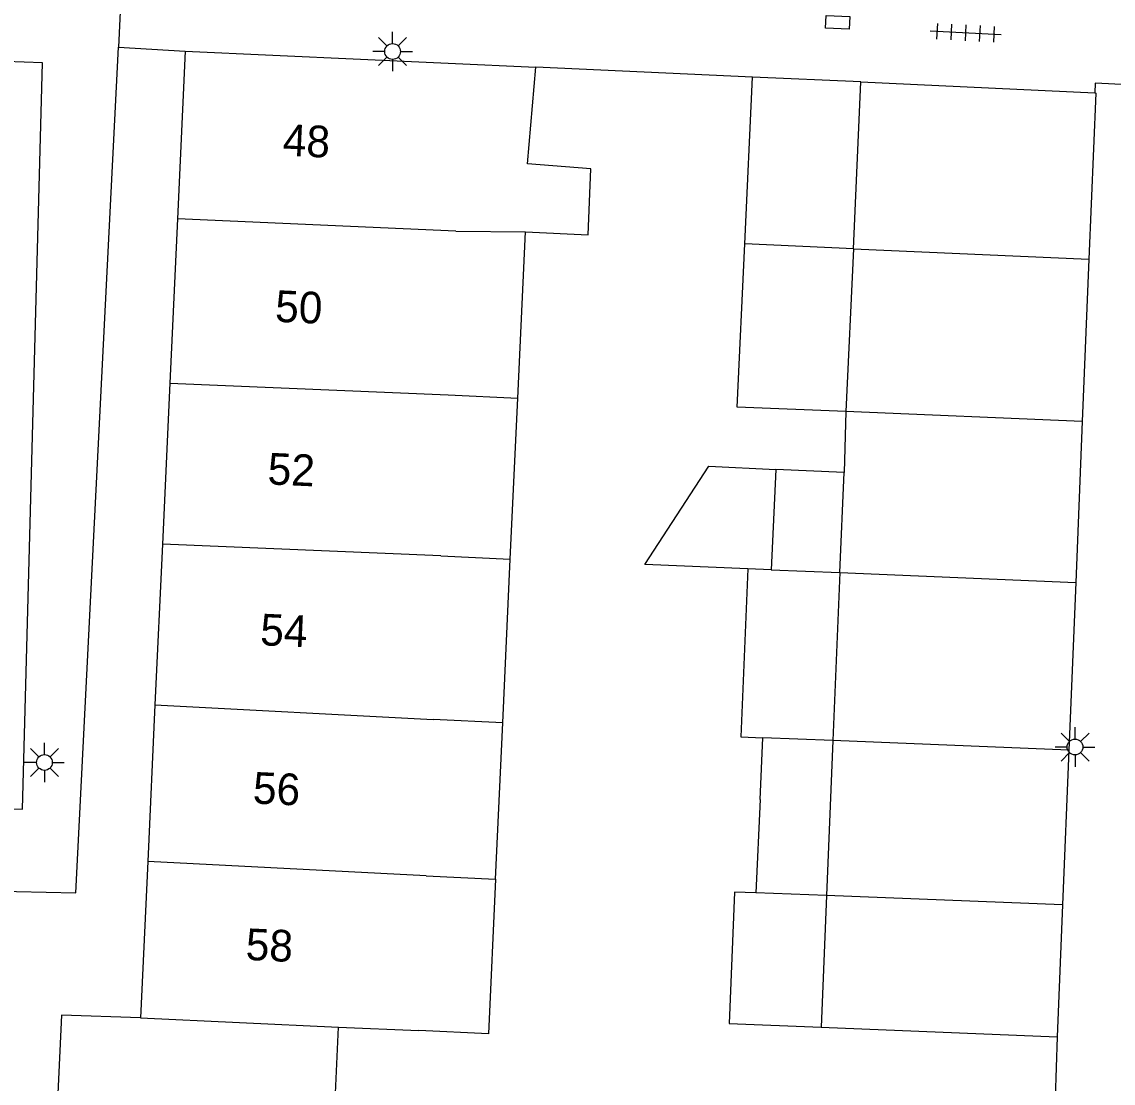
# Model space of a CAD drawing. Extents: x 132998 to 136004, y 396998 to 398512.
# Drawn here: x 133159.18 to 133193.68, y 397860.53 to 397894.09 of the extents above; entities that cross this region are included whole.
import ezdxf

# ---------------------------------------------------------------- set-up
doc = ezdxf.new("R2010")
doc.units = 0
for name, color, linetype in [('gg-afsc-muur', 7, 'Continuous'), ('gg-anno-huisnummerreeks BGT', 7, 'Continuous'), ('gg-bbg-bijgebouw', 7, 'Continuous'), ('gg-bbg-gedigitaliseerde bebouwing', 7, 'Continuous'), ('gg-bbg-gedigitaliseerde bijgebouw', 7, 'Continuous'), ('gg-bbg-hoofdgebouw', 7, 'Continuous'), ('gg-bbg-luifel en loopbrug', 7, 'Continuous'), ('gg-bbg-tussenscheiding', 7, 'Continuous'), ('gg-knt-verharding', 7, 'Continuous'), ('gt-grn-weggrens', 7, 'Continuous'), ('gt-symb-kolk center center', 7, 'Continuous'), ('gt-symb-lichtmast', 7, 'Continuous'), ('gt-symb-tegel verharding', 7, 'Continuous')]:
    doc.layers.add(name, color=color, linetype=linetype)

# ---------------------------------------------------------------- blocks, each defined once
blk = doc.blocks.new('gt0-LMAST')
at = {"layer": 'gt-symb-lichtmast'}
for p, q in [((-0.182, 0.173), (-0.447, 0.438)), ((-0.005, 0.246), (-0.005, 0.621)), ((0.172, 0.173), (0.437, 0.438)), ((-0.255, -0.004), (-0.63, -0.004)), ((-0.182, -0.181), (-0.447, -0.446)), ((-0.005, -0.254), (-0.005, -0.629)), ((0.437, -0.446), (0.172, -0.181)), ((0.245, -0.004), (0.62, -0.004))]:
    blk.add_line(p, q, dxfattribs=at)
blk.add_circle((-0.005, -0.004), 0.25, dxfattribs=at)
blk = doc.blocks.new('gt0-TEG1')
at = {"layer": 'gt-symb-tegel verharding'}
for p, q in [((-1.125, 0), (1.125, 0)), ((-0.9, -0.25), (-0.9, 0.25)), ((-0.45, -0.25), (-0.45, 0.25)), ((0, -0.25), (0, 0.25)), ((0.45, -0.25), (0.45, 0.25)), ((0.9, -0.25), (0.9, 0.25))]:
    blk.add_line(p, q, dxfattribs=at)
blk = doc.blocks.new('gt0-KOLKCC')
at = {"layer": 'gt-symb-kolk center center'}
blk.add_lwpolyline([(-0.375, 0.2), (0.375, 0.2), (0.375, -0.2), (-0.375, -0.2)], close=True, dxfattribs=at)

msp = doc.modelspace()

# ---------------------------------------------------------------- linework, layer by layer
at = {"layer": 'gg-afsc-muur'}
for p, q in [((133182.283, 397892.345), (133175.429, 397892.656)), ((133191.91, 397862), (133191.85, 397860.06))]:
    msp.add_line(p, q, dxfattribs=at)
at = {"layer": 'gg-bbg-bijgebouw'}
for p, q in [((133185.47, 397886.917), (133185.7, 397892.19)), ((133185.7, 397892.19), (133193.105, 397891.841)), ((133193.13, 397891.84), (133192.915, 397886.589)), ((133193.105, 397891.841), (133193.13, 397891.84)), ((133192.915, 397886.589), (133192.705, 397881.45)), ((133192.705, 397881.45), (133192.497, 397876.36)), ((133192.497, 397876.36), (133192.281, 397871.065)), ((133192.281, 397871.065), (133192.08, 397866.17)), ((133192.08, 397866.17), (133191.91, 397862))]:
    msp.add_line(p, q, dxfattribs=at)
at = {"layer": 'gg-bbg-gedigitaliseerde bebouwing'}
for p, q in [((133174.855, 397882.192), (133175.098, 397887.451)), ((133174.621, 397877.104), (133174.855, 397882.192)), ((133174.382, 397871.926), (133174.621, 397877.104)), ((133174.154, 397866.985), (133174.382, 397871.926)), ((133168.95, 397857.015), (133169.193, 397862.303)), ((133169.193, 397862.303), (133171.731, 397862.194))]:
    msp.add_line(p, q, dxfattribs=at)
for points in [[(133175.098, 397887.451), (133177.083, 397887.358), (133177.163, 397889.439), (133175.164, 397889.599), (133175.429, 397892.656)], [(133174.154, 397866.985), (133173.929, 397862.093), (133171.731, 397862.194)]]:
    msp.add_lwpolyline(points, dxfattribs=at)
at = {"layer": 'gg-bbg-gedigitaliseerde bijgebouw'}
for p, q in [((133185.47, 397886.917), (133185.232, 397881.764)), ((133185.232, 397881.764), (133185.177, 397879.838)), ((133183.015, 397879.94), (133182.864, 397876.765)), ((133185.177, 397879.838), (133183.015, 397879.94)), ((133182.864, 397876.765), (133185.043, 397876.673)), ((133185.043, 397876.673), (133184.822, 397871.363)), ((133182.518, 397869.496), (133182.61, 397871.451)), ((133184.822, 397871.363), (133182.61, 397871.451)), ((133182.518, 397869.496), (133182.38, 397866.547)), ((133184.618, 397866.46), (133182.38, 397866.547)), ((133184.618, 397866.46), (133184.445, 397862.299)), ((133184.445, 397862.299), (133191.91, 397862))]:
    msp.add_line(p, q, dxfattribs=at)
at = {"layer": 'gg-bbg-hoofdgebouw'}
for p, q in [((133164.34, 397893.16), (133164.096, 397887.858)), ((133164.34, 397893.16), (133175.429, 397892.656)), ((133164.096, 397887.858), (133163.856, 397882.664)), ((133163.856, 397882.664), (133163.621, 397877.575)), ((133163.621, 397877.575), (133163.387, 397872.49)), ((133163.387, 397872.49), (133163.159, 397867.541)), ((133163.159, 397867.541), (133162.931, 397862.6)), ((133162.931, 397862.6), (133160.431, 397862.68))]:
    msp.add_line(p, q, dxfattribs=at)
msp.add_lwpolyline([(133160.431, 397862.68), (133160.192, 397857.504), (133159.753, 397857.525), (133159.748, 397857.425)], dxfattribs=at)
at = {"layer": 'gg-bbg-luifel en loopbrug'}
for p, q in [((133182.037, 397887.068), (133182.283, 397892.345)), ((133185.7, 397892.19), (133182.283, 397892.345)), ((133185.47, 397886.917), (133182.037, 397887.068)), ((133182.864, 397876.765), (133182.135, 397876.796))]:
    msp.add_line(p, q, dxfattribs=at)
for points in [[(133185.232, 397881.764), (133181.795, 397881.908), (133182.037, 397887.068)], [(133182.135, 397876.796), (133178.879, 397876.933), (133180.894, 397880.039), (133183.015, 397879.94)], [(133182.135, 397876.796), (133181.914, 397871.479), (133182.61, 397871.451)], [(133182.38, 397866.547), (133181.71, 397866.575), (133181.536, 397862.415), (133184.445, 397862.299)]]:
    msp.add_lwpolyline(points, dxfattribs=at)
at = {"layer": 'gg-bbg-tussenscheiding'}
for p, q in [((133172.897, 397887.471), (133164.096, 397887.858)), ((133172.897, 397887.471), (133175.098, 397887.451)), ((133185.47, 397886.917), (133192.915, 397886.589)), ((133163.856, 397882.664), (133172.658, 397882.293)), ((133172.658, 397882.293), (133174.855, 397882.192)), ((133192.705, 397881.45), (133185.232, 397881.764)), ((133185.043, 397876.673), (133185.177, 397879.838)), ((133172.424, 397877.205), (133163.621, 397877.575)), ((133172.424, 397877.205), (133174.621, 397877.104)), ((133185.043, 397876.673), (133192.497, 397876.36)), ((133163.387, 397872.49), (133172.185, 397872.027)), ((133174.382, 397871.926), (133172.185, 397872.027)), ((133184.822, 397871.363), (133184.618, 397866.46)), ((133192.281, 397871.065), (133184.822, 397871.363)), ((133171.957, 397867.086), (133163.159, 397867.541)), ((133171.957, 397867.086), (133174.154, 397866.985)), ((133192.08, 397866.17), (133184.618, 397866.46)), ((133162.931, 397862.6), (133169.193, 397862.303))]:
    msp.add_line(p, q, dxfattribs=at)
at = {"layer": 'gg-knt-verharding'}
msp.add_line((133162.23, 397893.29), (133164.34, 397893.16), dxfattribs=at)
for points in [[(133158.06, 397866.61), (133160.89, 397866.55), (133162.23, 397893.29)], [(133157.416, 397869.238), (133159.197, 397869.198), (133159.833, 397892.79), (133158.08, 397892.86)], [(133199.357, 397891.833), (133193.114, 397892.15), (133193.105, 397891.841)]]:
    msp.add_lwpolyline(points, dxfattribs=at)
at = {"layer": 'gt-grn-weggrens'}
msp.add_line((133162.411, 397896.761), (133162.23, 397893.29), dxfattribs=at)

# ---------------------------------------------------------------- block references
at = {"layer": 'gt-symb-kolk center center', "rotation": -2.693611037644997}
msp.add_blockref('gt0-KOLKCC', (133184.973, 397894.075), dxfattribs=at)
at = {"layer": 'gt-symb-lichtmast'}
for p in [(133170.905, 397893.158), (133192.481, 397871.163), (133159.898, 397870.676)]:
    msp.add_blockref('gt0-LMAST', p, dxfattribs=at)
at = {"layer": 'gt-symb-tegel verharding', "rotation": -2.979673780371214}
msp.add_blockref('gt0-TEG1', (133189.022, 397893.744), dxfattribs=at)

# ---------------------------------------------------------------- texts
at = {"layer": 'gg-anno-huisnummerreeks BGT'}
for s, p in [('48', (133167.415, 397889.86)), ('50', (133167.173, 397884.608)), ('52', (133166.935, 397879.467)), ('54', (133166.701, 397874.38)), ('56', (133166.47, 397869.375)), ('58', (133166.242, 397864.429))]:
    msp.add_text(s, height=1, rotation=357.4, dxfattribs=at).set_placement(p)

doc.saveas('drawing.dxf')
